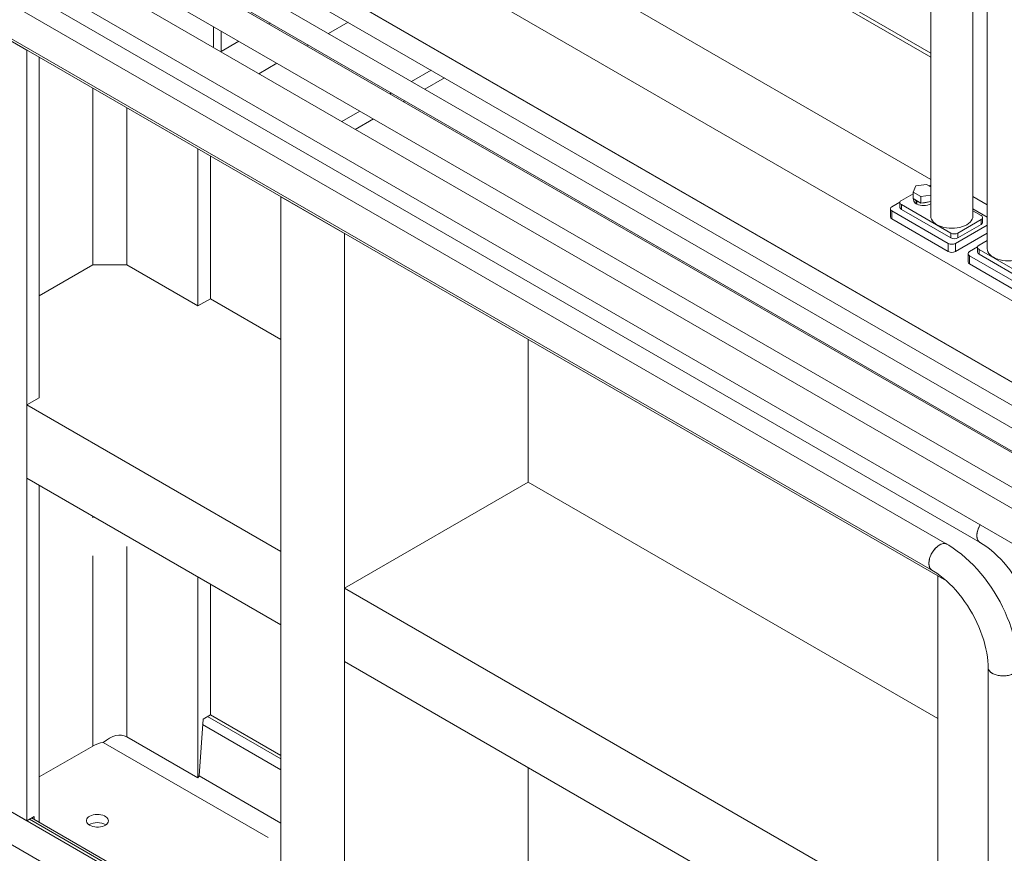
# Model space of a CAD drawing. Header units: millimetres. Extents: x 450 to 25135, y 150 to 17673.
# Tile 301 of 463: x 16203 to 17189, y 12261 to 13096. Entities that reach past the tile are written whole.
import ezdxf

# ---------------------------------------------------------------- set-up
doc = ezdxf.new("R2010")
doc.units = ezdxf.units.MM
doc.linetypes.add('SLD-Centrada-doble', pattern=[12.7, 6.35, -1.27, 1.27, -1.27, 1.27, -1.27])
doc.linetypes.add('SLD-Continua', pattern=[0])
doc.layers.add('OCULTA', color=8, linetype='SLD-Continua')

msp = doc.modelspace()

# ---------------------------------------------------------------- linework, layer by layer
at = {"color": 7, "linetype": 'SLD-Continua', "lineweight": 18, "ltscale": 30}
for p, q in [((17358.65, 12638.74), (15804.29, 13535.83)), ((15794.3, 13518.51), (17348.38, 12621.57)), ((17319.05, 12615.88), (15764.7, 13512.97)), ((15754.7, 13495.65), (17308.79, 12598.72)), ((17275.45, 12616.18), (15802.55, 13466.25)), ((17227.37, 12588.43), (15754.47, 13438.5)), ((15787.55, 13440.27), (17261.09, 12589.82)), ((15739.47, 13412.52), (17213.01, 12562.07)), ((17131.38, 12570.33), (15754.47, 13365.01)), ((15787.55, 13366.77), (17164.47, 12572.09)), ((15739.47, 13339.02), (17116.38, 12544.34)), ((17172.52, 12447.11), (17172.52, 12043.89))]:
    msp.add_line(p, q, dxfattribs=at)
at = {"color": 7, "linetype": 'SLD-Continua', "lineweight": 18, "ltscale": 30, "flags": 128}
for points in [[(17164.76, 12589.92), (17164.61, 12589.67), (17163.53, 12587.64), (17162.65, 12585.56), (17161.98, 12583.47), (17161.55, 12581.41), (17161.37, 12579.44), (17161.43, 12577.6), (17161.74, 12575.94), (17162.29, 12574.49), (17163.06, 12573.29), (17164.05, 12572.37), (17164.47, 12572.09)], [(17164.76, 12589.92), (17164.05, 12588.67), (17163.06, 12586.61), (17162.29, 12584.51), (17161.74, 12582.43), (17161.43, 12580.41), (17161.37, 12578.5), (17161.55, 12576.74), (17161.98, 12575.18), (17162.65, 12573.86), (17163.53, 12572.79), (17164.46, 12572.1)], [(17131.38, 12570.33), (17130.94, 12570.55), (17129.65, 12570.94), (17128.22, 12571.02), (17126.69, 12570.77), (17125.1, 12570.21), (17123.48, 12569.34), (17121.86, 12568.19), (17120.3, 12566.79), (17118.82, 12565.17), (17117.45, 12563.37), (17116.24, 12561.42), (17115.21, 12559.38), (17114.38, 12557.28), (17113.77, 12555.19), (17113.4, 12553.15), (17113.28, 12551.21)], [(17131.38, 12570.33), (17130.31, 12570.79), (17128.95, 12571.02), (17127.47, 12570.93), (17125.9, 12570.53), (17124.29, 12569.81), (17122.67, 12568.8), (17121.07, 12567.52), (17119.54, 12566.01), (17118.12, 12564.29), (17116.83, 12562.41), (17115.7, 12560.41), (17114.77, 12558.33), (17114.04, 12556.24), (17113.56, 12554.17), (17113.31, 12552.17), (17113.31, 12550.29), (17113.56, 12548.58), (17114.04, 12547.08), (17114.77, 12545.81), (17115.7, 12544.82), (17116.38, 12544.34)], [(17164.47, 12572.09), (17166.11, 12571.12), (17169.28, 12569.06), (17172.48, 12566.77), (17175.7, 12564.23), (17178.91, 12561.47), (17182.1, 12558.49), (17185.26, 12555.3), (17188.36, 12551.92), (17191.39, 12548.35), (17194.33, 12544.62), (17197.17, 12540.73), (17199.9, 12536.72), (17202.5, 12532.58), (17204.96, 12528.35), (17207.27, 12524.04), (17209.42, 12519.68), (17211.39, 12515.27), (17213.19, 12510.85), (17214.8, 12506.43), (17216.22, 12502.04), (17217.45, 12497.7), (17218.47, 12493.42), (17219.29, 12489.23), (17219.91, 12485.14), (17220.33, 12481.19), (17220.56, 12477.38), (17220.61, 12474.86)], [(17202.52, 12447.11), (17202.49, 12449.81), (17202.23, 12454.91), (17201.73, 12460.08), (17200.99, 12465.31), (17200.01, 12470.58), (17198.81, 12475.88), (17197.38, 12481.2), (17195.74, 12486.52), (17193.88, 12491.82), (17191.83, 12497.1), (17189.57, 12502.33), (17187.13, 12507.5), (17184.5, 12512.61), (17181.7, 12517.63), (17178.73, 12522.55), (17175.61, 12527.37), (17172.33, 12532.05), (17168.91, 12536.6), (17165.36, 12541), (17161.68, 12545.24), (17157.88, 12549.29), (17153.98, 12553.17), (17149.98, 12556.83), (17145.89, 12560.29), (17141.72, 12563.53), (17137.47, 12566.52), (17133.16, 12569.27), (17131.38, 12570.33)], [(17113.28, 12551.21), (17113.4, 12549.42), (17113.77, 12547.8), (17114.38, 12546.41), (17115.21, 12545.28), (17116.24, 12544.43), (17116.38, 12544.35)], [(17116.38, 12544.34), (17118.02, 12543.37), (17121.2, 12541.31), (17124.4, 12539.02), (17127.62, 12536.48), (17130.83, 12533.72), (17134.02, 12530.74), (17137.17, 12527.55), (17140.27, 12524.17), (17143.3, 12520.6), (17146.24, 12516.87), (17149.09, 12512.98), (17151.82, 12508.97), (17154.42, 12504.83), (17156.88, 12500.6), (17159.19, 12496.29), (17161.33, 12491.93), (17163.31, 12487.52), (17165.11, 12483.1), (17166.72, 12478.68), (17168.14, 12474.29), (17169.36, 12469.94), (17170.39, 12465.67), (17171.21, 12461.47), (17171.83, 12457.39), (17172.25, 12453.44), (17172.48, 12449.63), (17172.52, 12447.11)], [(17172.52, 12447.11), (17172.59, 12446.28), (17172.98, 12444.97), (17173.72, 12443.72), (17174.78, 12442.54), (17176.13, 12441.47), (17177.76, 12440.54), (17179.61, 12439.75), (17181.65, 12439.14), (17183.83, 12438.72), (17186.09, 12438.49), (17188.38, 12438.46), (17190.66, 12438.64), (17192.86, 12439.02), (17194.94, 12439.58), (17196.84, 12440.32), (17198.53, 12441.23), (17199.95, 12442.26), (17201.09, 12443.42), (17201.91, 12444.65), (17202.39, 12445.95), (17202.52, 12447.11)], [(17172.52, 12447.1), (17172.53, 12446.94), (17172.74, 12445.62), (17173.31, 12444.34), (17174.21, 12443.12), (17175.42, 12441.99), (17176.92, 12440.99)], [(17176.92, 12440.99), (17178.66, 12440.12), (17180.61, 12439.42), (17182.72, 12438.91), (17184.95, 12438.58), (17187.23, 12438.45), (17189.53, 12438.53), (17191.77, 12438.81), (17193.92, 12439.28), (17195.92, 12439.93), (17197.71, 12440.76), (17199.28, 12441.73), (17200.56, 12442.83), (17201.54, 12444.03), (17202.19, 12445.3), (17202.5, 12446.61), (17202.52, 12447.11)]]:
    msp.add_lwpolyline(points, dxfattribs=at)
at = {"layer": 'OCULTA', "linetype": 'SLD-Continua', "lineweight": 18, "ltscale": 30}
for p, q in [((17157.34, 12898.83), (17157.34, 13743.23)), ((17171.74, 13710.59), (17171.74, 12866.18)), ((17115.18, 13369.6), (17115.18, 12898.83)), ((16674.15, 13316.66), (17115.18, 13062.13)), ((16674.15, 13312.58), (17115.18, 13058.05)), ((17130.96, 12533.6), (15835.18, 13281.45)), ((17130.96, 12533.6), (15835.18, 13281.45)), ((17130.96, 12533.6), (15835.18, 13281.45)), ((17284.75, 12763.33), (16506.93, 13212.24)), ((17284.75, 12763.33), (16506.93, 13212.24)), ((17284.75, 12763.33), (16506.93, 13212.24)), ((17358.9, 12638.87), (16404.76, 13189.55)), ((17358.9, 12638.87), (16404.76, 13189.55)), ((17358.9, 12638.87), (16404.76, 13189.55)), ((17115.18, 12935.55), (16674.15, 13190.09)), ((16209.95, 13065.16), (16026.1, 13171.26)), ((16209.95, 13065.16), (16026.1, 13171.26)), ((16209.95, 13065.16), (16026.1, 13171.26)), ((16396.98, 13088.55), (16396.98, 13068.28)), ((16396.98, 13088.55), (16396.98, 13068.28)), ((16396.98, 13088.55), (16396.98, 13068.28)), ((16404.76, 13063.79), (16404.76, 13084.06)), ((16404.76, 13063.79), (16404.76, 13084.06)), ((16404.76, 13063.79), (16404.76, 13084.06)), ((16209.95, 12293.43), (16209.95, 13065.16)), ((16209.95, 12293.43), (16209.95, 13065.16)), ((16209.95, 12293.43), (16209.95, 13065.16)), ((16396.98, 13068.28), (16396.97, 13067.69)), ((16396.98, 13068.28), (16396.97, 13067.69)), ((16396.98, 13068.28), (16396.97, 13067.69)), ((16404.76, 13063.19), (16404.76, 13063.79)), ((16404.76, 13063.19), (16404.76, 13063.79)), ((16404.76, 13063.19), (16404.76, 13063.79)), ((16222.32, 12717.06), (16222.32, 13058.01)), ((16222.32, 12717.06), (16222.32, 13058.01)), ((16222.32, 12717.06), (16222.32, 13058.01)), ((16634.75, 13056.54), (16634.99, 13056.67)), ((16634.75, 13056.54), (16634.99, 13056.67)), ((16634.75, 13056.54), (16634.99, 13056.67)), ((16595.15, 13033.68), (16614.74, 13044.99)), ((16595.15, 13033.68), (16614.74, 13044.99)), ((16595.15, 13033.68), (16614.74, 13044.99)), ((16648.19, 13048.78), (16648.43, 13048.92)), ((16648.19, 13048.78), (16648.43, 13048.92)), ((16648.19, 13048.78), (16648.43, 13048.92)), ((16608.59, 13025.92), (16628.18, 13037.23)), ((16608.59, 13025.92), (16628.18, 13037.23)), ((16608.59, 13025.92), (16628.18, 13037.23)), ((16573.6, 13021.25), (16575.14, 13022.14)), ((16573.6, 13021.25), (16575.14, 13022.14)), ((16573.6, 13021.25), (16575.14, 13022.14)), ((16587.04, 13013.49), (16588.59, 13014.38)), ((16587.04, 13013.49), (16588.59, 13014.38)), ((16587.04, 13013.49), (16588.59, 13014.38)), ((16525.52, 12993.49), (16543.59, 13003.93)), ((16525.52, 12993.49), (16543.59, 13003.93)), ((16525.52, 12993.49), (16543.59, 13003.93)), ((16538.96, 12985.74), (16557.04, 12996.17)), ((16538.96, 12985.74), (16557.04, 12996.17)), ((16538.96, 12985.74), (16557.04, 12996.17)), ((16381.42, 12808.88), (16381.42, 12966.19)), ((16381.42, 12808.88), (16381.42, 12966.19)), ((16381.42, 12808.88), (16381.42, 12966.19)), ((16393.79, 12816.02), (16393.79, 12959.05)), ((16393.79, 12816.02), (16393.79, 12959.05)), ((16393.79, 12816.02), (16393.79, 12959.05)), ((17097.38, 12922.9), (17100.22, 12929.02)), ((17100.22, 12929.02), (17110.81, 12930.66)), ((17110.81, 12930.66), (17115.18, 12928.14)), ((16464.51, 12146.51), (16464.51, 12918.24)), ((16528.15, 12881.51), (16464.51, 12918.24)), ((16464.51, 12146.51), (16464.51, 12918.24)), ((16528.15, 12881.51), (16464.51, 12918.24)), ((16464.51, 12146.51), (16464.51, 12918.24)), ((16528.15, 12881.51), (16464.51, 12918.24)), ((17085.7, 12914.54), (17097.38, 12921.28)), ((17105.13, 12918.43), (17097.38, 12922.9)), ((17097.38, 12916.37), (17097.38, 12922.9)), ((17105.13, 12911.89), (17097.38, 12916.37)), ((17097.97, 12916.03), (17097.97, 12915.15)), ((17115.18, 12919.98), (17105.13, 12918.43)), ((17105.13, 12911.89), (17105.13, 12918.43)), ((17171.74, 12910.17), (17157.34, 12918.48)), ((17171.74, 12910.17), (17157.34, 12918.48)), ((17171.74, 12910.17), (17157.34, 12918.48)), ((17074.69, 12906.17), (17074.69, 12898)), ((17076.15, 12908.21), (17084.28, 12912.9)), ((17084.23, 12912.5), (17084.23, 12907.6)), ((17135.2, 12881.89), (17085.7, 12910.46)), ((17100.69, 12914.05), (17101.04, 12914.25)), ((17100.69, 12914.05), (17100.69, 12911.19)), ((17101.12, 12911.44), (17100.69, 12911.19)), ((17101.12, 12913.81), (17101.47, 12914.01)), ((17101.12, 12913.81), (17101.12, 12910.95)), ((17115.18, 12913.45), (17105.13, 12911.89)), ((17157.34, 12906.25), (17171.74, 12897.93)), ((17132.72, 12871.48), (17076.15, 12904.13)), ((17132.72, 12863.32), (17076.15, 12895.96)), ((17135.2, 12876.99), (17085.7, 12905.56)), ((17157.34, 12904.21), (17165.6, 12899.44)), ((17167.07, 12892.5), (17167.07, 12897.4)), ((17171.74, 12889.92), (17139.79, 12871.48)), ((17165.6, 12895.36), (17142.27, 12881.89)), ((17165.6, 12890.46), (17142.27, 12876.99)), ((16528.15, 12109.78), (16528.15, 12881.51)), ((16528.15, 12109.78), (16528.15, 12881.51)), ((16528.15, 12109.78), (16528.15, 12881.51)), ((17171.74, 12881.76), (17139.79, 12863.32)), ((17162.07, 12868.01), (17153.93, 12863.32)), ((17162.02, 12867.61), (17162.02, 12862.71)), ((17171.74, 12874.42), (17163.48, 12869.65)), ((17152.47, 12861.28), (17152.47, 12853.11)), ((17153.93, 12859.24), (17210.5, 12826.59)), ((17163.48, 12865.57), (17212.98, 12837)), ((17163.48, 12860.67), (17212.98, 12832.1)), ((16222.32, 12819.09), (16276.06, 12850.1)), ((16222.32, 12819.09), (16276.06, 12850.1)), ((16222.32, 12819.09), (16276.06, 12850.1)), ((16310, 12850.1), (16276.06, 12850.1)), ((16310, 12850.1), (16276.06, 12850.1)), ((16310, 12850.1), (16276.06, 12850.1)), ((16310, 12850.1), (16381.42, 12808.88)), ((16310, 12850.1), (16381.42, 12808.88)), ((16310, 12850.1), (16381.42, 12808.88)), ((17153.93, 12851.07), (17210.5, 12818.42)), ((16381.42, 12808.88), (16393.79, 12816.02)), ((16381.42, 12808.88), (16393.79, 12816.02)), ((16381.42, 12808.88), (16393.79, 12816.02)), ((16464.51, 12775.21), (16393.79, 12816.02)), ((16464.51, 12775.21), (16393.79, 12816.02)), ((16464.51, 12775.21), (16393.79, 12816.02)), ((16711.99, 12632.38), (16711.99, 12775.4)), ((16711.99, 12632.38), (16711.99, 12775.4)), ((16711.99, 12632.38), (16711.99, 12775.4)), ((16209.95, 12709.92), (16222.32, 12717.06)), ((16209.95, 12709.92), (16222.32, 12717.06)), ((16209.95, 12709.92), (16222.32, 12717.06)), ((16464.51, 12563), (16209.95, 12709.92)), ((16209.95, 12636.42), (16209.95, 12709.92)), ((16464.51, 12563), (16209.95, 12709.92)), ((16209.95, 12636.42), (16209.95, 12709.92)), ((16464.51, 12563), (16209.95, 12709.92)), ((16209.95, 12636.42), (16209.95, 12709.92)), ((15608.91, 12640.32), (17172.52, 11737.88)), ((15608.91, 12640.32), (17172.52, 11737.88)), ((15608.91, 12640.32), (17172.52, 11737.88)), ((16464.51, 12489.5), (16209.95, 12636.42)), ((16464.51, 12489.5), (16209.95, 12636.42)), ((16464.51, 12489.5), (16209.95, 12636.42)), ((16528.15, 12526.27), (16711.99, 12632.38)), ((16528.15, 12526.27), (16711.99, 12632.38)), ((16528.15, 12526.27), (16711.99, 12632.38)), ((17122.11, 12395.68), (16711.99, 12632.38)), ((17122.11, 12395.68), (16711.99, 12632.38)), ((17122.11, 12395.68), (16711.99, 12632.38)), ((16222.32, 12291.87), (16222.32, 12629.28)), ((16222.32, 12291.87), (16222.32, 12629.28)), ((16222.32, 12291.87), (16222.32, 12629.28)), ((17172.52, 11705.22), (15608.91, 12607.65)), ((16464.51, 12489.5), (16464.51, 12563)), ((16464.51, 12489.5), (16464.51, 12563)), ((16464.51, 12489.5), (16464.51, 12563)), ((16381.42, 12336.28), (16381.42, 12537.45)), ((16381.42, 12336.28), (16381.42, 12537.45)), ((16381.42, 12336.28), (16381.42, 12537.45)), ((17130.96, 12533.6), (17122.11, 12538.7)), ((17122.11, 11766.98), (17122.11, 12538.7)), ((17130.96, 12533.6), (17122.11, 12538.7)), ((17122.11, 11766.98), (17122.11, 12538.7)), ((17130.96, 12533.6), (17122.11, 12538.7)), ((17122.11, 11766.98), (17122.11, 12538.7)), ((16393.79, 12399.54), (16393.79, 12530.31)), ((16393.79, 12399.54), (16393.79, 12530.31)), ((16393.79, 12399.54), (16393.79, 12530.31)), ((16528.15, 12452.77), (16528.15, 12526.27)), ((17122.11, 12183.46), (16528.15, 12526.27)), ((16528.15, 12452.77), (16528.15, 12526.27)), ((17122.11, 12183.46), (16528.15, 12526.27)), ((17122.11, 12183.46), (16528.15, 12526.27)), ((16528.15, 12452.77), (16528.15, 12526.27)), ((17122.11, 12109.97), (16528.15, 12452.77)), ((17122.11, 12109.97), (16528.15, 12452.77)), ((17122.11, 12109.97), (16528.15, 12452.77)), ((16026.1, 12399.54), (16209.95, 12293.43)), ((16026.1, 12399.54), (16209.95, 12293.43)), ((16026.1, 12399.54), (16209.95, 12293.43)), ((16386.44, 12395.29), (16382.64, 12338.29)), ((16386.44, 12395.29), (16382.64, 12338.29)), ((16386.44, 12395.29), (16382.64, 12338.29)), ((16393.79, 12399.54), (16386.44, 12395.29)), ((16393.79, 12399.54), (16386.44, 12395.29)), ((16393.79, 12399.54), (16386.44, 12395.29)), ((16393.79, 12399.54), (16464.51, 12358.73)), ((16393.79, 12399.54), (16464.51, 12358.73)), ((16393.79, 12399.54), (16464.51, 12358.73)), ((16310, 12377.5), (16381.42, 12336.28)), ((16310, 12377.5), (16381.42, 12336.28)), ((16310, 12377.5), (16381.42, 12336.28)), ((16276.06, 12368.28), (16222.32, 12337.27)), ((16276.06, 12368.28), (16222.32, 12337.27)), ((16276.06, 12368.28), (16222.32, 12337.27)), ((16711.99, 12215.89), (16711.99, 12346.67)), ((16711.99, 12215.89), (16711.99, 12346.67)), ((16711.99, 12215.89), (16711.99, 12346.67)), ((16381.42, 12336.28), (16382.64, 12338.29)), ((16381.42, 12336.28), (16382.64, 12338.29)), ((16381.42, 12336.28), (16382.64, 12338.29)), ((16217.3, 12297.67), (16209.95, 12293.43)), ((16217.3, 12297.67), (16209.95, 12293.43)), ((16217.3, 12297.67), (16209.95, 12293.43)), ((16464.51, 12152.09), (16214.78, 12296.22)), ((16464.51, 12152.09), (16214.78, 12296.22)), ((16464.51, 12152.09), (16214.78, 12296.22)), ((16217.52, 12294.64), (16217.3, 12297.67)), ((16217.52, 12294.64), (16217.3, 12297.67)), ((16217.52, 12294.64), (16217.3, 12297.67))]:
    msp.add_line(p, q, dxfattribs=at)
at = {"layer": 'OCULTA', "linetype": 'SLD-Centrada-doble', "lineweight": 18, "ltscale": 30}
for p, q in [((16452.32, 13091.24), (16453.87, 13092.13)), ((16452.32, 13091.24), (16453.87, 13092.13)), ((16452.32, 13091.24), (16453.87, 13092.13)), ((16512.06, 13081.63), (16531.66, 13092.94)), ((16512.06, 13081.63), (16531.66, 13092.94)), ((16512.06, 13081.63), (16531.66, 13092.94)), ((16404.76, 13063.79), (16422.31, 13073.92)), ((16404.76, 13063.79), (16422.31, 13073.92)), ((16404.76, 13063.79), (16422.31, 13073.92)), ((16396.47, 13067.97), (16396.98, 13068.26)), ((16396.47, 13067.97), (16396.98, 13068.26)), ((16396.47, 13067.97), (16396.98, 13068.26)), ((16490.52, 13069.2), (16492.06, 13070.09)), ((16490.52, 13069.2), (16492.06, 13070.09)), ((16490.52, 13069.2), (16492.06, 13070.09)), ((16442.43, 13041.45), (16460.51, 13051.88)), ((16442.43, 13041.45), (16460.51, 13051.88)), ((16442.43, 13041.45), (16460.51, 13051.88)), ((16276.06, 12850.1), (16276.06, 13027)), ((16276.06, 12850.1), (16276.06, 13027)), ((16276.06, 12850.1), (16276.06, 13027)), ((16310, 12850.1), (16310, 13007.41)), ((16310, 12850.1), (16310, 13007.41)), ((16310, 12850.1), (16310, 13007.41)), ((17085.7, 12905.56), (17085.7, 12910.46)), ((17076.15, 12895.96), (17076.15, 12904.13)), ((17165.6, 12895.36), (17165.6, 12890.46)), ((17135.2, 12881.89), (17135.2, 12876.99)), ((17142.27, 12876.99), (17142.27, 12881.89)), ((17132.72, 12871.48), (17132.72, 12863.32)), ((17139.79, 12863.32), (17139.79, 12871.48)), ((17153.93, 12859.24), (17153.93, 12851.07)), ((17163.48, 12865.57), (17163.48, 12860.67)), ((16276.06, 12368.28), (16276.06, 12598.26)), ((16276.06, 12368.28), (16276.06, 12598.26)), ((16276.06, 12368.28), (16276.06, 12598.26)), ((16310, 12377.5), (16310, 12578.67)), ((16310, 12377.5), (16310, 12578.67)), ((16310, 12377.5), (16310, 12578.67)), ((16391.01, 12397.93), (16464.51, 12355.51)), ((16391.01, 12397.93), (16464.51, 12355.51)), ((16391.01, 12397.93), (16464.51, 12355.51)), ((16386.08, 12389.82), (16464.51, 12344.56)), ((16386.08, 12389.82), (16464.51, 12344.56)), ((16386.08, 12389.82), (16464.51, 12344.56)), ((16286.57, 12371.83), (16464.51, 12269.13)), ((16286.57, 12371.83), (16464.51, 12269.13)), ((16286.57, 12371.83), (16464.51, 12269.13)), ((16382.64, 12338.29), (16464.51, 12291.05)), ((16382.64, 12338.29), (16464.51, 12291.05)), ((16382.64, 12338.29), (16464.51, 12291.05)), ((16212.73, 12295.04), (16464.51, 12149.73)), ((16212.73, 12295.04), (16464.51, 12149.73)), ((16212.73, 12295.04), (16464.51, 12149.73))]:
    msp.add_line(p, q, dxfattribs=at)
at = {"layer": 'OCULTA', "linetype": 'SLD-Continua', "lineweight": 18, "ltscale": 30, "flags": 128}
for points in [[(17114.22, 12928.69), (17114.48, 12928.63), (17115.18, 12928.43)], [(17100.69, 12914.05), (17099.54, 12914.91), (17099.05, 12915.41)], [(17103.46, 12912.86), (17102.6, 12913.14), (17101.12, 12913.81)], [(17115.18, 12898.83), (17115.36, 12897.24), (17115.89, 12895.68), (17116.78, 12894.17), (17118, 12892.74), (17119.53, 12891.42), (17121.35, 12890.22), (17123.42, 12889.17), (17125.72, 12888.29), (17128.19, 12887.59), (17130.8, 12887.07), (17133.51, 12886.76), (17136.26, 12886.66), (17139.01, 12886.76), (17141.71, 12887.07), (17144.32, 12887.59), (17146.8, 12888.29), (17149.09, 12889.17), (17151.16, 12890.22), (17152.98, 12891.42), (17154.51, 12892.74), (17155.73, 12894.17), (17156.62, 12895.68), (17157.16, 12897.24), (17157.34, 12898.83), (17157.34, 12898.83)], [(17171.74, 12866.18), (17171.92, 12864.59), (17172.46, 12863.03), (17173.35, 12861.52), (17174.57, 12860.1), (17176.1, 12858.77), (17177.92, 12857.58), (17179.99, 12856.53), (17182.28, 12855.64), (17184.76, 12854.94), (17187.37, 12854.43), (17190.07, 12854.12), (17192.83, 12854.01), (17195.58, 12854.12), (17198.28, 12854.43), (17200.89, 12854.94), (17203.37, 12855.64), (17205.66, 12856.53), (17207.73, 12857.58), (17209.55, 12858.77), (17211.08, 12860.1), (17212.3, 12861.52), (17212.39, 12861.64)], [(16272.88, 12288.91), (16271.62, 12289.78), (16270.64, 12290.77), (16269.99, 12291.84), (16269.68, 12292.97), (16269.73, 12294.11), (16270.12, 12295.22), (16270.86, 12296.28), (16271.91, 12297.24), (16273.24, 12298.08), (16274.81, 12298.77), (16276.56, 12299.29), (16278.45, 12299.62), (16280.41, 12299.74), (16282.38, 12299.67), (16284.29, 12299.39), (16286.09, 12298.92), (16287.71, 12298.27), (16289.1, 12297.46), (16290.22, 12296.53), (16291.04, 12295.49), (16291.52, 12294.39), (16291.66, 12293.25), (16291.43, 12292.12), (16290.87, 12291.03), (16289.97, 12290.02), (16288.78, 12289.11), (16287.32, 12288.34), (16285.65, 12287.74), (16283.82, 12287.32), (16281.89, 12287.09), (16279.92, 12287.06), (16277.97, 12287.24), (16276.11, 12287.62), (16274.39, 12288.18), (16272.88, 12288.91)], [(16272.88, 12288.91), (16271.62, 12289.78), (16270.64, 12290.77), (16269.99, 12291.84), (16269.68, 12292.97), (16269.73, 12294.11), (16270.12, 12295.22), (16270.86, 12296.28), (16271.91, 12297.24), (16273.24, 12298.08), (16274.81, 12298.77), (16276.56, 12299.29), (16278.45, 12299.62), (16280.41, 12299.74), (16282.38, 12299.67), (16284.29, 12299.39), (16286.09, 12298.92), (16287.71, 12298.27), (16289.1, 12297.46), (16290.22, 12296.53), (16291.04, 12295.49), (16291.52, 12294.39), (16291.66, 12293.25), (16291.43, 12292.12), (16290.87, 12291.03), (16289.97, 12290.02), (16288.78, 12289.11), (16287.32, 12288.34), (16285.65, 12287.74), (16283.82, 12287.32), (16281.89, 12287.09), (16279.92, 12287.06), (16277.97, 12287.24), (16276.11, 12287.62), (16274.39, 12288.18), (16272.88, 12288.91)], [(16272.88, 12288.91), (16271.62, 12289.78), (16270.64, 12290.77), (16269.99, 12291.84), (16269.68, 12292.97), (16269.73, 12294.11), (16270.12, 12295.22), (16270.86, 12296.28), (16271.91, 12297.24), (16273.24, 12298.08), (16274.81, 12298.77), (16276.56, 12299.29), (16278.45, 12299.62), (16280.41, 12299.74), (16282.38, 12299.67), (16284.29, 12299.39), (16286.09, 12298.92), (16287.71, 12298.27), (16289.1, 12297.46), (16290.22, 12296.53), (16291.04, 12295.49), (16291.52, 12294.39), (16291.66, 12293.25), (16291.43, 12292.12), (16290.87, 12291.03), (16289.97, 12290.02), (16288.78, 12289.11), (16287.32, 12288.34), (16285.65, 12287.74), (16283.82, 12287.32), (16281.89, 12287.09), (16279.92, 12287.06), (16277.97, 12287.24), (16276.11, 12287.62), (16274.39, 12288.18), (16272.88, 12288.91)]]:
    msp.add_lwpolyline(points, dxfattribs=at)
at = {"layer": 'OCULTA', "linetype": 'SLD-Continua', "lineweight": 18, "ltscale": 900}
for centre, radius, start, end in [((17115.04, 12921.06), 8.4, 89.06368, 102.44098), ((17076.93, 12906.17), 2.18, 110.77139, 249.22861), ((17086.74, 12907.85), 2.51, 185.69899, 245.63456), ((17086.47, 12912.5), 2.18, 110.77139, 249.22861), ((17102.65, 12915.46), 4.69, 183.73149, 245.2798), ((17107.96, 12924.59), 15.26, 243.37334, 298.23848), ((17108.06, 12928.04), 15.81, 267.66111, 289.92069), ((17077.19, 12898.25), 2.51, 185.69899, 245.63456), ((17164.83, 12897.4), 2.18, 290.77139, 69.22861), ((17164.56, 12892.75), 2.51, 294.36544, 354.30101), ((17138.73, 12888.72), 7.69, 242.61604, 297.38396), ((17138.73, 12883.82), 7.69, 242.61604, 297.38396), ((17136.26, 12878.31), 7.69, 242.61604, 297.38396), ((17164.25, 12867.61), 2.18, 110.77139, 249.22861), ((17136.26, 12870.14), 7.69, 242.61604, 297.38396), ((17154.71, 12861.28), 2.18, 110.77139, 249.22861), ((17164.52, 12862.96), 2.51, 185.69899, 245.63456), ((17154.97, 12853.36), 2.51, 185.69899, 245.63456), ((16291.1, 12341.07), 31.09, 98.36871, 118.91759), ((16291.1, 12341.07), 31.09, 98.36871, 118.91759), ((16291.1, 12341.07), 31.09, 98.36871, 118.91759), ((16280.66, 12275.39), 16.27, 58.8309, 121.1691), ((16280.66, 12275.39), 16.27, 58.8309, 121.1691), ((16280.66, 12275.39), 16.27, 58.8309, 121.1691)]:
    msp.add_arc(centre, radius, start, end, dxfattribs=at)
msp.add_ellipse((16293.03, 12349.61), major_axis=(17.34, 27.67), ratio=0.599856, start_param=0.021761, end_param=1.079738, dxfattribs=at)
msp.add_ellipse((16293.03, 12349.61), major_axis=(17.34, 27.67), ratio=0.599856, start_param=0.021761, end_param=1.079738, dxfattribs=at)
msp.add_ellipse((16293.03, 12349.61), major_axis=(17.34, 27.67), ratio=0.599856, start_param=0.021761, end_param=1.079738, dxfattribs=at)

doc.saveas('drawing.dxf')
